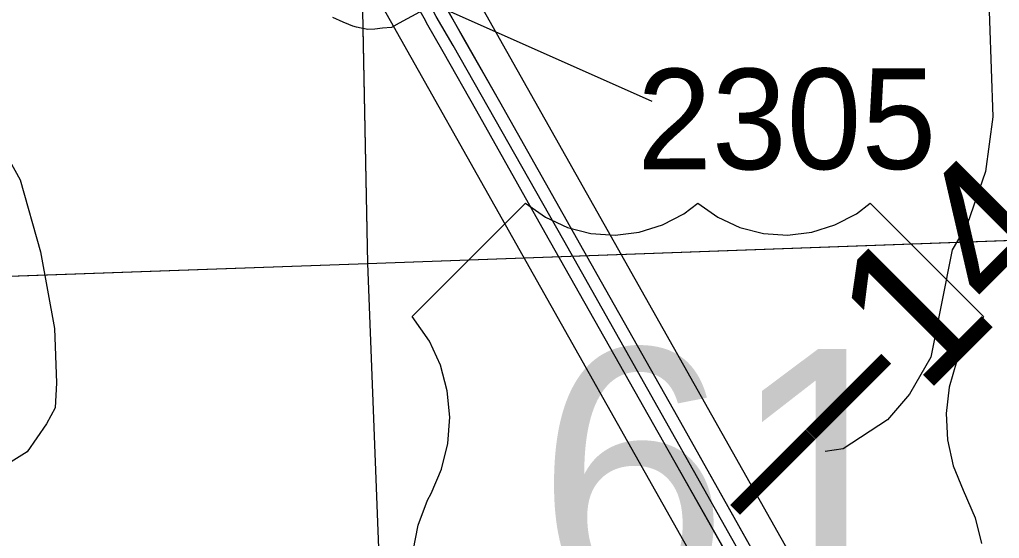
# Model space of a CAD drawing. Extents: x 128.7 to 185.5, y -21.4 to 12.6.
# Drawn here: x 149.869 to 150.551, y -5.403 to -5.042 of the extents above; entities that cross this region are included whole.
import ezdxf

# ---------------------------------------------------------------- set-up
doc = ezdxf.new("R2010")
doc.units = 0
for name, color, linetype in [('tdCoDivCarto', 7, 'Continuous'), ('tdCoHydroRiver', 7, 'Continuous'), ('tdCoPriCL', 7, 'Continuous'), ('tdCoPriDiv', 7, 'Continuous'), ('tdCoPrimary', 7, 'Continuous'), ('tdCoSecRdNmbr', 7, 'Continuous'), ('tdCoSecRteBand', 7, 'Continuous'), ('tdCoSectLine', 7, 'Continuous'), ('tdCoSectLinePart', 7, 'Continuous'), ('tdCoShieldUsRte', 7, 'Continuous'), ('tdStHwyPriRefPost1', 7, 'Continuous')]:
    doc.layers.add(name, color=color, linetype=linetype)

msp = doc.modelspace()

# ---------------------------------------------------------------- linework, layer by layer
at = {"layer": 'tdCoDivCarto'}
for p, q in [((150.1332, -5.01056), (150.1513, -5.04257)), ((150.17891, -5.05644), (150.16735, -5.03611)), ((150.17891, -5.05644), (150.16735, -5.03611)), ((150.1513, -5.04257), (150.15213, -5.04404)), ((150.15213, -5.04404), (150.16369, -5.06437)), ((150.15213, -5.04404), (150.16369, -5.06437)), ((150.20333, -5.09938), (150.17891, -5.05644)), ((150.16369, -5.06437), (150.18706, -5.10546)), ((150.27411, -5.22465), (150.20333, -5.09938)), ((150.18706, -5.10546), (150.23465, -5.19029)), ((150.23465, -5.19029), (150.32417, -5.34837)), ((150.32713, -5.31861), (150.27411, -5.22465)), ((150.38459, -5.4207), (150.32713, -5.31861)), ((150.32417, -5.34837), (150.41591, -5.51014))]:
    msp.add_line(p, q, dxfattribs=at)
for points in [[(150.1332, -5.01056), (150.1513, -5.04257), (150.15213, -5.04404)], [(150.1332, -5.01056), (150.1513, -5.04257), (150.15213, -5.04404)], [(150.1332, -5.01056), (150.1513, -5.04257), (150.15213, -5.04404)], [(150.1786, -5.05589), (150.16704, -5.03557)], [(150.17891, -5.05644), (150.16735, -5.03611)], [(150.15213, -5.04404), (150.16369, -5.06437)], [(150.15213, -5.04404), (150.16369, -5.06437)], [(150.91007, -6.21447), (150.90575, -6.2099), (150.83349, -6.1369), (150.80587, -6.11002), (150.76592, -6.0681), (150.74003, -6.03703), (150.72104, -6.01039), (150.70156, -5.98031), (150.66506, -5.91718), (150.62585, -5.84689), (150.58656, -5.77705), (150.54414, -5.70233), (150.5185, -5.65745), (150.45684, -5.54869), (150.38459, -5.4207), (150.32713, -5.31861), (150.27411, -5.22465), (150.20333, -5.09938), (150.1786, -5.05589)], [(150.9105, -6.21492), (150.90575, -6.2099), (150.83349, -6.1369), (150.80587, -6.11002), (150.76592, -6.0681), (150.74003, -6.03703), (150.72104, -6.01039), (150.70156, -5.98031), (150.66506, -5.91718), (150.62585, -5.84689), (150.58656, -5.77705), (150.54414, -5.70233), (150.5185, -5.65745), (150.45684, -5.54869), (150.38459, -5.4207), (150.32713, -5.31861), (150.27411, -5.22465), (150.20333, -5.09938), (150.17891, -5.05644)], [(150.9105, -6.21492), (150.90575, -6.2099), (150.83349, -6.1369), (150.80587, -6.11002), (150.76592, -6.0681), (150.74003, -6.03703), (150.72104, -6.01039), (150.70156, -5.98031), (150.66506, -5.91718), (150.62585, -5.84689), (150.58656, -5.77705), (150.54414, -5.70233), (150.5185, -5.65745), (150.45684, -5.54869), (150.38459, -5.4207), (150.32713, -5.31861), (150.27411, -5.22465), (150.20333, -5.09938), (150.17891, -5.05644)], [(150.16369, -5.06437), (150.18706, -5.10546), (150.23465, -5.19029), (150.32417, -5.34837), (150.41591, -5.51014), (150.44969, -5.56957), (150.4931, -5.64602), (150.56535, -5.77352), (150.60736, -5.84837), (150.63596, -5.89893), (150.67493, -5.9697), (150.69687, -6.00423), (150.72277, -6.04196), (150.74842, -6.07353), (150.76691, -6.09399), (150.84977, -6.17735), (150.87665, -6.20521), (150.89726, -6.22667)], [(150.16369, -5.06437), (150.18706, -5.10546), (150.23465, -5.19029), (150.32417, -5.34837), (150.41591, -5.51014), (150.44969, -5.56957), (150.4931, -5.64602), (150.56535, -5.77352), (150.60736, -5.84837), (150.63596, -5.89893), (150.67493, -5.9697), (150.69687, -6.00423), (150.72277, -6.04196), (150.74842, -6.07353), (150.76691, -6.09399), (150.84977, -6.17735), (150.87665, -6.20521), (150.89726, -6.22667)], [(150.16369, -5.06437), (150.18706, -5.10546), (150.23465, -5.19029), (150.32417, -5.34837), (150.41591, -5.51014), (150.44969, -5.56957), (150.4931, -5.64602), (150.56535, -5.77352), (150.60736, -5.84837), (150.63596, -5.89893), (150.67493, -5.9697), (150.69687, -6.00423), (150.72277, -6.04196), (150.74842, -6.07353), (150.76691, -6.09399), (150.84977, -6.17735), (150.87665, -6.20521), (150.89726, -6.22667)]]:
    msp.add_lwpolyline(points, dxfattribs=at)
at = {"layer": 'tdCoHydroRiver'}
for points in [[(150.56355, -4.87092), (150.54744, -4.95354), (150.5419, -4.97583), (150.5465, -5.10982), (150.54149, -5.14787), (150.52855, -5.18461), (150.51811, -5.20234), (150.50331, -5.27702), (150.48841, -5.30278), (150.47324, -5.32067), (150.44237, -5.34066), (150.42981, -5.34268)], [(149.86093, -5.1381), (149.86935, -5.15359), (149.88369, -5.2036), (149.89342, -5.25693), (149.89471, -5.29476), (149.89374, -5.31216), (149.88781, -5.32341), (149.87427, -5.34281), (149.85573, -5.3545)]]:
    msp.add_lwpolyline(points, dxfattribs=at)
at = {"layer": 'tdCoPriCL'}
msp.add_lwpolyline([(150.45503, -5.56311), (150.24791, -5.19566), (150.17081, -5.06011), (150.15907, -5.03988), (150.14099, -5.00594), (150.12464, -4.97975), (150.11263, -4.95969), (150.05556, -4.85641), (150.03373, -4.81534), (150.00709, -4.76234), (149.99267, -4.71734), (149.97652, -4.65398), (149.96953, -4.59456), (149.9656, -4.53968), (149.94812, -4.32895), (149.94441, -4.27097), (149.94248, -4.24784), (149.94052, -4.21975), (149.93784, -4.18427), (149.93613, -4.1614), (149.91512, -3.89125)], dxfattribs=at)
at = {"layer": 'tdCoPriDiv'}
for points in [[(150.42892, -5.57789), (150.115, -5.02096), (150.08662, -4.97465), (150.02919, -4.87071), (149.97923, -4.77372), (149.96383, -4.72563), (149.94695, -4.65947), (149.93965, -4.59738), (149.93568, -4.54199), (149.90621, -4.16368), (149.88046, -3.8566)], [(149.94497, -3.88819), (149.96775, -4.18203), (149.96775, -4.18201), (149.99551, -4.53737), (149.9994, -4.59173), (150.00608, -4.6485), (150.02152, -4.70905), (150.03494, -4.75096), (150.08194, -4.84212), (150.13864, -4.94472), (150.16698, -4.99093), (150.48114, -5.54833)]]:
    msp.add_lwpolyline(points, dxfattribs=at)
at = {"layer": 'tdCoPrimary'}
for p, q in [((150.17891, -5.05644), (150.16735, -5.03611)), ((150.17891, -5.05644), (150.16735, -5.03611)), ((150.15213, -5.04404), (150.16369, -5.06437)), ((150.15213, -5.04404), (150.16369, -5.06437))]:
    msp.add_line(p, q, dxfattribs=at)
for points in [[(149.97029, -4.66132), (149.97473, -4.68277), (149.97991, -4.70472), (149.98632, -4.72618), (149.9947, -4.75133), (150.00481, -4.77649), (150.0132, -4.79523), (150.02553, -4.81964), (150.0497, -4.86304), (150.10222, -4.95577), (150.10651, -4.96336), (150.11802, -4.98371), (150.13318, -5.01052), (150.1332, -5.01056), (150.1513, -5.04257), (150.15213, -5.04404), (150.16369, -5.06437), (150.18706, -5.10546), (150.23465, -5.19029), (150.32417, -5.34837), (150.41591, -5.51014)], [(150.38459, -5.4207), (150.32713, -5.31861), (150.27411, -5.22465), (150.20333, -5.09938), (150.17891, -5.05644), (150.16735, -5.03611), (150.14834, -5.0027), (150.14816, -5.00237), (150.13309, -4.97588), (150.12787, -4.9667), (150.12154, -4.95556), (150.07337, -4.87077), (150.0455, -4.82096), (150.03465, -4.8), (150.02726, -4.78446), (150.01764, -4.76276), (150.00975, -4.74278), (149.99988, -4.71319), (149.99273, -4.68532), (149.9878, -4.66288)], [(150.1332, -5.01056), (150.1513, -5.04257), (150.15213, -5.04404)], [(150.1332, -5.01056), (150.1513, -5.04257), (150.15213, -5.04404)], [(150.9105, -6.21492), (150.90575, -6.2099), (150.83349, -6.1369), (150.80587, -6.11002), (150.76592, -6.0681), (150.74003, -6.03703), (150.72104, -6.01039), (150.70156, -5.98031), (150.66506, -5.91718), (150.62585, -5.84689), (150.58656, -5.77705), (150.54414, -5.70233), (150.5185, -5.65745), (150.45684, -5.54869), (150.38459, -5.4207), (150.32713, -5.31861), (150.27411, -5.22465), (150.20333, -5.09938), (150.17891, -5.05644)], [(150.9105, -6.21492), (150.90575, -6.2099), (150.83349, -6.1369), (150.80587, -6.11002), (150.76592, -6.0681), (150.74003, -6.03703), (150.72104, -6.01039), (150.70156, -5.98031), (150.66506, -5.91718), (150.62585, -5.84689), (150.58656, -5.77705), (150.54414, -5.70233), (150.5185, -5.65745), (150.45684, -5.54869), (150.38459, -5.4207), (150.32713, -5.31861), (150.27411, -5.22465), (150.20333, -5.09938), (150.17891, -5.05644)], [(150.16369, -5.06437), (150.18706, -5.10546), (150.23465, -5.19029), (150.32417, -5.34837), (150.41591, -5.51014), (150.44969, -5.56957), (150.4931, -5.64602), (150.56535, -5.77352), (150.60736, -5.84837), (150.63596, -5.89893), (150.67493, -5.9697), (150.69687, -6.00423), (150.72277, -6.04196), (150.74842, -6.07353), (150.76691, -6.09399), (150.84977, -6.17735), (150.87665, -6.20521), (150.89726, -6.22667)], [(150.16369, -5.06437), (150.18706, -5.10546), (150.23465, -5.19029), (150.32417, -5.34837), (150.41591, -5.51014), (150.44969, -5.56957), (150.4931, -5.64602), (150.56535, -5.77352), (150.60736, -5.84837), (150.63596, -5.89893), (150.67493, -5.9697), (150.69687, -6.00423), (150.72277, -6.04196), (150.74842, -6.07353), (150.76691, -6.09399), (150.84977, -6.17735), (150.87665, -6.20521), (150.89726, -6.22667)]]:
    msp.add_lwpolyline(points, dxfattribs=at)
at = {"layer": 'tdCoSecRdNmbr'}
msp.add_line((150.30937, -5.09903), (150.14815, -5.02723), dxfattribs=at)
at = {"layer": 'tdCoSecRteBand'}
msp.add_lwpolyline([(150.14752, -5.03687), (150.13334, -5.04459), (150.12789, -5.04756), (150.12171, -5.04812), (150.11628, -5.04861), (150.1115, -5.04905), (150.10682, -5.04797), (150.10362, -5.04723), (150.1009, -5.0466), (150.09834, -5.04548), (150.09439, -5.04375), (150.08716, -5.04059)], dxfattribs=at)
at = {"layer": 'tdCoSectLine'}
for points in [[(150.09155, -4.21581), (150.11124, -5.21166)], [(150.11124, -5.21166), (151.13191, -5.17491)], [(149.11806, -5.24686), (150.11124, -5.21166)], [(150.11124, -5.21166), (150.15058, -6.23186)]]:
    msp.add_lwpolyline(points, dxfattribs=at)
at = {"layer": 'tdCoSectLinePart'}
for points in [[(150.10801, -5.0482), (150.11124, -5.21166)], [(150.11124, -5.21166), (151.10219, -5.17598)], [(149.14802, -5.2458), (150.11124, -5.21166)], [(150.11124, -5.21166), (150.15058, -6.23186)]]:
    msp.add_lwpolyline(points, dxfattribs=at)
at = {"layer": 'tdCoShieldUsRte'}
msp.add_lwpolyline([(150.14306, -5.41181), (150.14657, -5.39375), (150.15305, -5.37653), (150.15546, -5.37176), (150.16277, -5.35488), (150.16715, -5.33701), (150.16849, -5.31866), (150.16674, -5.30034), (150.16196, -5.28257), (150.15427, -5.26585), (150.14233, -5.24877), (150.2212, -5.1699), (150.23502, -5.17963), (150.25037, -5.18669), (150.26675, -5.19085), (150.28361, -5.19195), (150.30039, -5.18997), (150.31654, -5.18498), (150.3315, -5.17713), (150.34121, -5.1699), (150.35503, -5.17963), (150.37038, -5.18669), (150.38676, -5.19085), (150.40363, -5.19195), (150.42041, -5.18997), (150.43655, -5.18498), (150.45152, -5.17713), (150.46123, -5.1699), (150.5401, -5.24877), (150.52939, -5.26373), (150.52133, -5.28027), (150.51615, -5.29793), (150.51399, -5.3162), (150.51492, -5.33458), (150.51891, -5.35254), (150.52584, -5.36959), (150.53428, -5.38865), (150.53867, -5.40652)], dxfattribs=at)

# ---------------------------------------------------------------- texts
at = {"layer": 'tdCoSecRdNmbr'}
msp.add_text('2305', height=0.07, rotation=0.11408, dxfattribs=at).set_placement((150.29893, -5.14636))
at = {"layer": 'tdCoShieldUsRte'}
msp.add_text('61', height=0.18, dxfattribs=at).set_placement((150.22883, -5.45119))
at = {"layer": 'tdStHwyPriRefPost1'}
msp.add_text('‒‒144', height=0.1, rotation=45, dxfattribs=at).set_placement((150.39324, -5.40929))

doc.saveas('drawing.dxf')
